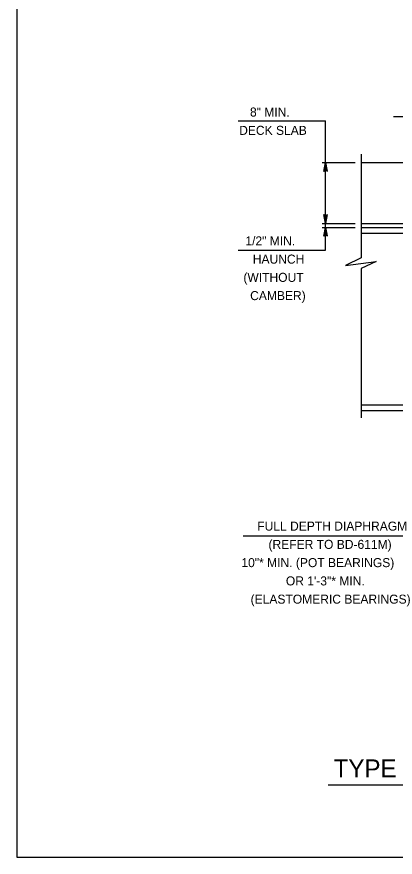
# Model space of a CAD drawing. Extents: x 636530 to 644067, y 294168 to 299122.
# Drawn here: x 641569.8 to 641695.8, y 296559.5 to 296839 of the extents above; entities that cross this region are included whole.
import ezdxf

# ---------------------------------------------------------------- set-up
doc = ezdxf.new("R2010")
doc.units = 0
doc.layers.add('1', color=7, linetype='Continuous')

msp = doc.modelspace()

# ---------------------------------------------------------------- linework, layer by layer
at = {"layer": '1'}
for p, q in [((641569.78, 297123.48), (641569.78, 296559.48)), ((641643.46, 296804.38), (641672.63, 296804.38)), ((641672.63, 296770.21), (641672.63, 296804.38)), ((641695.23, 296805.81), (641739.51, 296805.81)), ((641684.45, 296793.26), (641684.45, 296758.78)), ((641671.51, 296790.53), (641682.51, 296790.53)), ((641684.45, 296790.53), (641825.19, 296790.53)), ((641671.51, 296770.21), (641682.51, 296770.21)), ((641671.51, 296768.94), (641682.51, 296768.94)), ((641672.63, 296761.38), (641672.63, 296770.21)), ((641684.45, 296770.21), (641720.68, 296770.21)), ((641684.45, 296768.94), (641720.68, 296768.94)), ((641684.45, 296767.04), (641720.68, 296767.04)), ((641643.46, 296761.38), (641672.63, 296761.38)), ((641684.45, 296755.27), (641684.45, 296705.64)), ((641684.45, 296709.89), (641770.67, 296709.89)), ((641684.45, 296707.98), (641771.34, 296707.98)), ((641645.17, 296666.37), (641772.24, 296666.37)), ((641673.45, 296583.57), (641950.05, 296583.57)), ((641569.78, 296559.48), (642355.78, 296559.48))]:
    msp.add_line(p, q, dxfattribs=at)
for points in [[(641672.63, 296790.53), (641673.19, 296787.55), (641673.11, 296787.66), (641673.03, 296787.78), (641672.93, 296787.84), (641672.83, 296787.9), (641672.73, 296787.91), (641672.63, 296787.93), (641672.53, 296787.91), (641672.43, 296787.9), (641672.33, 296787.84), (641672.23, 296787.78), (641672.15, 296787.66), (641672.07, 296787.55), (641672.63, 296790.53), (641672.15, 296787.66), (641672.23, 296787.78), (641672.63, 296790.53), (641672.33, 296787.84), (641672.43, 296787.9), (641672.63, 296790.53), (641672.53, 296787.91), (641672.63, 296787.93), (641672.63, 296790.53), (641672.73, 296787.91), (641672.83, 296787.9), (641672.63, 296790.53), (641672.93, 296787.84), (641673.03, 296787.78), (641672.63, 296790.53), (641673.11, 296787.66)], [(641672.63, 296770.21), (641672.07, 296773.19), (641672.15, 296773.08), (641672.23, 296772.96), (641672.33, 296772.9), (641672.43, 296772.84), (641672.53, 296772.83), (641672.63, 296772.81), (641672.73, 296772.83), (641672.83, 296772.84), (641672.93, 296772.9), (641673.03, 296772.96), (641673.11, 296773.08), (641673.19, 296773.19), (641672.63, 296770.21), (641673.11, 296773.08), (641673.03, 296772.96), (641672.63, 296770.21), (641672.93, 296772.9), (641672.83, 296772.84), (641672.63, 296770.21), (641672.73, 296772.83), (641672.63, 296772.81), (641672.63, 296770.21), (641672.53, 296772.83), (641672.43, 296772.84), (641672.63, 296770.21), (641672.33, 296772.9), (641672.23, 296772.96), (641672.63, 296770.21), (641672.15, 296773.08)], [(641672.63, 296768.94), (641673.19, 296765.96), (641673.11, 296766.07), (641673.03, 296766.19), (641672.93, 296766.25), (641672.83, 296766.31), (641672.73, 296766.33), (641672.63, 296766.34), (641672.53, 296766.33), (641672.43, 296766.31), (641672.33, 296766.25), (641672.23, 296766.19), (641672.15, 296766.07), (641672.07, 296765.96), (641672.63, 296768.94), (641672.15, 296766.07), (641672.23, 296766.19), (641672.63, 296768.94), (641672.33, 296766.25), (641672.43, 296766.31), (641672.63, 296768.94), (641672.53, 296766.33), (641672.63, 296766.34), (641672.63, 296768.94), (641672.73, 296766.33), (641672.83, 296766.31), (641672.63, 296768.94), (641672.93, 296766.25), (641673.03, 296766.19), (641672.63, 296768.94), (641673.11, 296766.07)], [(641684.45, 296758.78), (641679.27, 296756.25), (641689.42, 296757.63), (641684.45, 296755.27)]]:
    msp.add_lwpolyline(points, dxfattribs=at)

# ---------------------------------------------------------------- texts
for s, p in [('8" MIN.', (641647.44, 296805.78)), ('DECK SLAB', (641643.84, 296799.7)), ('1/2" MIN.', (641645.91, 296762.95)), ('HAUNCH', (641648.37, 296756.88)), ('(WITHOUT', (641645.25, 296750.81)), ('CAMBER)', (641647.49, 296744.74))]:
    msp.add_text(s, height=3, rotation=360, dxfattribs=at).set_placement(p)
for s, height, p in [('FULL DEPTH DIAPHRAGM', 3, (641649.86, 296668.08)), ('(REFER TO BD-611M)', 3, (641653.6, 296662.01)), ('10"* MIN. (POT BEARINGS)', 3, (641644.58, 296655.94)), ('OR 1\'-3"* MIN.', 3, (641659.39, 296649.86)), ('(ELASTOMERIC BEARINGS)', 3, (641647.65, 296643.79)), ('TYPE 2 APPROACH SLAB (WITH OVERLAY)- DETAIL 12', 6, (641675.3, 296585.99))]:
    msp.add_text(s, height=height, dxfattribs=at).set_placement(p)

doc.saveas('drawing.dxf')
